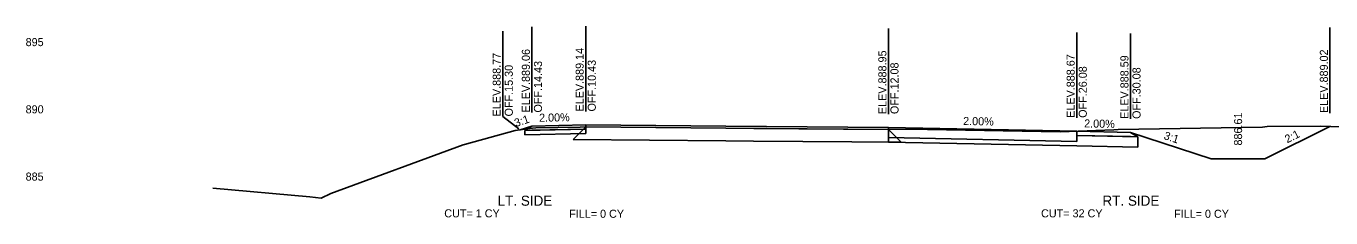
# Model space of a CAD drawing. Extents: x -4 to 359, y 0 to 1436.
# Drawn here: x -3.9 to 93.1, y 1272.2 to 1286.5 of the extents above; entities that cross this region are included whole.
import ezdxf

# ---------------------------------------------------------------- set-up
doc = ezdxf.new("R2010")
doc.units = 0
for name, color, linetype in [('XS-Existing subsurface-pavement', 7, 'Continuous'), ('XS-Existing surface-ground', 7, 'Continuous'), ('XS-Proposed Finish Grade', 7, 'Continuous'), ('XS-Proposed subsurface-aggregate layer 1', 7, 'Continuous'), ('XS-Proposed surface-ground', 7, 'Continuous'), ('XS-Proposed surface-pavement', 7, 'Continuous'), ('XS-Proposed surface-shoulder', 7, 'Continuous'), ('XS-Text-ditch slope', 7, 'Continuous'), ('XS-Text-earthwork labels', 7, 'Continuous'), ('XS-Text-elevation', 7, 'Continuous'), ('XS-Text-pavement elevation', 7, 'Continuous'), ('XS-Text-pavement slope', 7, 'Continuous'), ('XS-Text-profile report', 7, 'Continuous'), ('XS-Text-shoulder elevation', 7, 'Continuous'), ('XS-Text-shoulder slope', 7, 'Continuous'), ('XS-Text-tie elevation', 7, 'Continuous'), ('XS-Text-tie offset', 7, 'Continuous')]:
    doc.layers.add(name, color=color, linetype=linetype)

msp = doc.modelspace()

# ---------------------------------------------------------------- linework, layer by layer
at = {"layer": 'XS-Existing subsurface-pavement'}
for p, q in [((37.701, 1278.959), (36.772, 1278.03)), ((36.772, 1278.03), (48.121, 1277.927)), ((48.121, 1277.927), (50.183, 1277.908)), ((50.184, 1277.908), (61.156, 1277.822)), ((60.212, 1278.767), (61.156, 1277.822))]:
    msp.add_line(p, q, dxfattribs=at)
at = {"layer": 'XS-Existing surface-ground'}
for p, q in [((32.46, 1278.685), (33.738, 1278.864)), ((33.738, 1278.864), (33.982, 1278.885)), ((33.982, 1278.885), (37.279, 1278.943)), ((37.279, 1278.943), (37.701, 1278.959)), ((37.701, 1278.959), (48.13, 1278.864)), ((48.13, 1278.864), (50.192, 1278.845)), ((50.192, 1278.845), (60.212, 1278.767)), ((77.297, 1278.776), (88.02, 1278.947)), ((88.02, 1278.947), (88.377, 1278.98)), ((88.377, 1278.98), (92.366, 1279.008)), ((92.366, 1279.008), (104.908, 1278.648)), ((28.687, 1277.653), (32.46, 1278.685)), ((60.212, 1278.767), (61.708, 1278.786)), ((61.708, 1278.786), (72.971, 1278.594)), ((72.971, 1278.594), (76.98, 1278.75)), ((76.98, 1278.75), (77.297, 1278.776)), ((18.755, 1274.003), (28.58, 1277.613)), ((28.58, 1277.613), (28.687, 1277.653)), ((9.964, 1274.405), (17.195, 1273.746)), ((18.04, 1273.668), (18.755, 1274.003)), ((17.195, 1273.746), (18.04, 1273.668))]:
    msp.add_line(p, q, dxfattribs=at)
at = {"layer": 'XS-Proposed Finish Grade'}
for points in [[(37.701, 1279.105), (33.701, 1279.025)], [(37.701, 1279.105), (48.13, 1279.01), (60.212, 1278.913)], [(60.212, 1278.913), (74.212, 1278.633)], [(74.212, 1278.633), (78.212, 1278.553)]]:
    msp.add_lwpolyline(points, dxfattribs=at)
at = {"layer": 'XS-Proposed subsurface-aggregate layer 1'}
for points in [[(37.701, 1278.793), (33.162, 1278.702)], [(33.162, 1278.702), (33.162, 1278.369)], [(33.162, 1278.369), (37.701, 1278.459)], [(37.701, 1278.459), (37.701, 1278.793)], [(60.212, 1278.163), (74.212, 1277.883)], [(60.212, 1277.83), (60.212, 1278.163)], [(74.212, 1277.883), (74.212, 1278.32)], [(74.212, 1278.32), (78.75, 1278.23)], [(78.75, 1278.23), (78.75, 1277.459)], [(78.75, 1277.459), (74.212, 1277.55), (60.212, 1277.83)]]:
    msp.add_lwpolyline(points, dxfattribs=at)
at = {"layer": 'XS-Proposed surface-ground'}
for points in [[(33.701, 1279.025), (32.827, 1278.737)], [(78.212, 1278.553), (84.212, 1276.573), (88.212, 1276.573), (93.043, 1278.989)]]:
    msp.add_lwpolyline(points, dxfattribs=at)
at = {"layer": 'XS-Proposed surface-pavement'}
for points in [[(37.701, 1279.105), (37.701, 1278.959)], [(60.212, 1278.913), (48.13, 1279.01), (37.701, 1279.105)], [(37.701, 1278.959), (48.13, 1278.864), (60.212, 1278.767)], [(60.212, 1278.913), (74.212, 1278.633)], [(60.212, 1278.163), (60.212, 1278.913)], [(60.212, 1278.767), (60.212, 1278.913)], [(74.212, 1277.883), (60.212, 1278.163)], [(74.212, 1278.633), (74.212, 1277.883)]]:
    msp.add_lwpolyline(points, dxfattribs=at)
at = {"layer": 'XS-Proposed surface-shoulder'}
for points in [[(37.701, 1279.105), (33.701, 1279.025), (33.162, 1278.702)], [(37.701, 1278.793), (37.701, 1279.105)], [(33.162, 1278.702), (33.701, 1278.713), (37.701, 1278.793)], [(74.212, 1278.633), (78.212, 1278.553), (78.75, 1278.23)], [(74.212, 1278.32), (74.212, 1278.633)], [(78.75, 1278.23), (78.212, 1278.24), (74.212, 1278.32)]]:
    msp.add_lwpolyline(points, dxfattribs=at)
at = {"layer": 'XS-Text-tie offset'}
for p, q in [((31.53, 1279.737), (31.53, 1286.087)), ((33.701, 1280.025), (33.701, 1286.403)), ((37.701, 1280.105), (37.701, 1286.455)), ((60.212, 1279.913), (60.212, 1286.265)), ((74.212, 1279.633), (74.212, 1285.983)), ((78.212, 1279.553), (78.212, 1285.903)), ((93.043, 1279.989), (93.043, 1286.339)), ((31.53, 1279.737), (32.725, 1278.815))]:
    msp.add_line(p, q, dxfattribs=at)

# ---------------------------------------------------------------- texts
at = {"layer": 'XS-Text-ditch slope'}
for s, rotation, p in [('3:1', 18.26289, (32.505, 1278.946)), ('3:1', 341.73711, (80.641, 1278.067)), ('2:1', 26.56505, (89.867, 1277.736))]:
    msp.add_text(s, height=0.6, rotation=rotation, dxfattribs=at).set_placement(p)
at = {"layer": 'XS-Text-earthwork labels'}
for s, height, p in [('LT. SIDE', 0.75, (31.148, 1273.096)), ('RT. SIDE', 0.75, (76.127, 1273.096)), (' CUT= 1 CY           ', 0.6, (26.96, 1272.231)), ('FILL= 0 CY           ', 0.6, (36.472, 1272.199)), (' CUT= 32 CY           ', 0.6, (71.341, 1272.231)), ('FILL= 0 CY           ', 0.6, (81.452, 1272.199))]:
    msp.add_text(s, height=height, dxfattribs=at).set_placement(p)
at = {"layer": 'XS-Text-elevation'}
for s, p in [('           895           ', (-6.4, 1284.964)), ('           890           ', (-6.4, 1279.964)), ('           885           ', (-6.4, 1274.964))]:
    msp.add_text(s, height=0.6, dxfattribs=at).set_placement(p)
at = {"layer": 'XS-Text-pavement elevation'}
for s, p in [('ELEV.889.06', (33.551, 1280.025)), ('ELEV.889.14', (37.551, 1280.105)), ('OFF.14.43', (34.451, 1280.025)), ('OFF.10.43', (38.451, 1280.105)), ('ELEV.888.95', (60.062, 1279.913)), ('OFF.12.08', (60.962, 1279.913)), ('ELEV.888.67', (74.062, 1279.633)), ('OFF.26.08', (74.962, 1279.633))]:
    msp.add_text(s, height=0.6, rotation=90, dxfattribs=at).set_placement(p)
at = {"layer": 'XS-Text-pavement slope'}
msp.add_text('2.00%', height=0.6, rotation=358.85424, dxfattribs=at).set_placement((65.762, 1279.102))
at = {"layer": 'XS-Text-profile report'}
for s, p in [('Shldr_Surf_Asph_T1', (33.687, 1279.024)), ('Pvmt_Surf_Asph_T2_L', (37.686, 1279.104)), ('Pvmt_Surf_Asph_T_L', (37.686, 1278.959)), ('Pvmt_Surf_Asph_T1', (48.116, 1279.009)), ('Pvmt_Surf_Asph_T', (48.117, 1278.863)), ('Pvmt_Surf_Asph_T1_R', (60.196, 1278.912)), ('Dtch_Bkslp_1_T', (93.031, 1278.988)), ('Fill_Slope_2_B', (32.816, 1278.736)), ('Shldr_Surf_Asph_B2', (33.148, 1278.701)), ('Agg_Layer_1_B1', (33.151, 1278.368)), ('Shldr_Surf_Asph_B1', (33.687, 1278.712)), ('Shldr_Surf_Asph_B12', (37.686, 1278.792)), ('Agg_Layer_1_B', (37.691, 1278.459)), ('Pvmt_Surf_Asph_T_R', (60.197, 1278.766)), ('Pvmt_Surf_Conc_B_R', (60.197, 1278.162)), ('Pvmt_Surf_Conc_T1_R', (74.196, 1278.632)), ('Shldr_Surf_Asph_B13', (74.196, 1278.32)), ('Pvmt_Surf_Conc_B1_R', (74.196, 1277.882)), ('Shldr_Surf_Asph_T11', (78.196, 1278.552)), ('Shldr_Surf_Asph_B11', (78.196, 1278.24)), ('Shldr_Surf_Asph_B21', (78.735, 1278.229)), ('Agg_Layer_1_B2', (60.2, 1277.829)), ('Agg_Layer_1_B11', (74.2, 1277.549)), ('Agg_Layer_1_B12', (78.738, 1277.458)), ('Rt_Agg_Layer_1_B13', (81.691, 1277.399)), ('Dtch_Frslp_1_B', (84.2, 1276.572)), ('Dtch_Bkslp_1_B', (88.2, 1276.572))]:
    msp.add_text(s, height=0.00167, dxfattribs=at).set_placement(p)
at = {"layer": 'XS-Text-shoulder elevation'}
for s, p in [('ELEV.888.59', (78.062, 1279.553)), ('OFF.30.08', (78.962, 1279.553))]:
    msp.add_text(s, height=0.6, rotation=90, dxfattribs=at).set_placement(p)
at = {"layer": 'XS-Text-shoulder slope'}
for rotation, p in [(1.14576, (34.239, 1279.336)), (358.85424, (74.762, 1278.922))]:
    msp.add_text('2.00%', height=0.6, rotation=rotation, dxfattribs=at).set_placement(p)
at = {"layer": 'XS-Text-tie elevation'}
for s, p in [('ELEV.889.02', (92.893, 1279.989)), ('ELEV.888.77', (31.38, 1279.737)), ('OFF.15.30', (32.28, 1279.737)), ('886.61', (86.512, 1277.573))]:
    msp.add_text(s, height=0.6, rotation=90, dxfattribs=at).set_placement(p)

doc.saveas('drawing.dxf')
